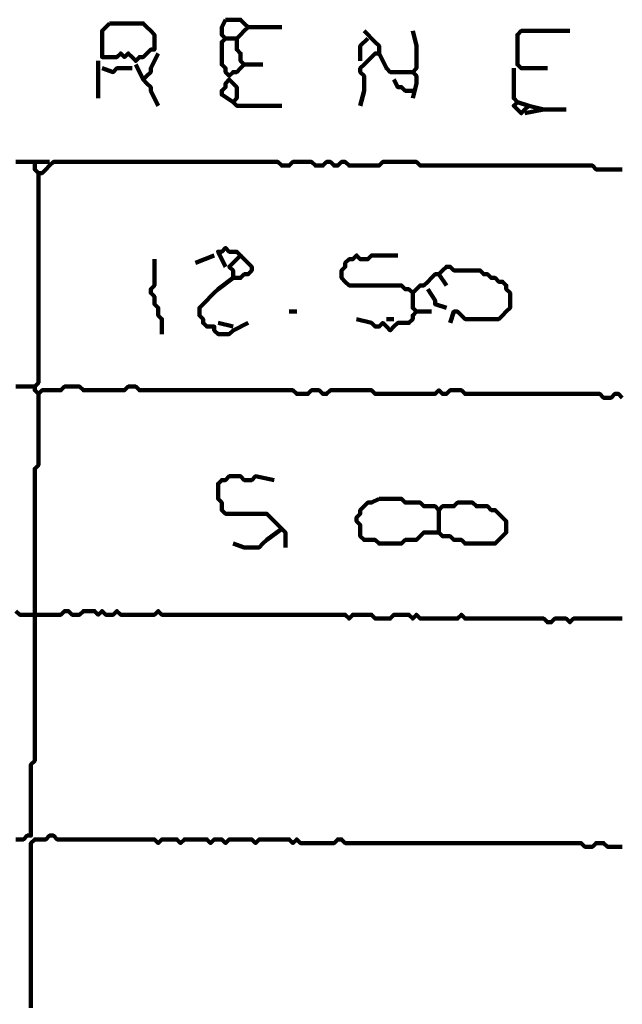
# Model space of a CAD drawing. Header units: metres. Extents: x 1959 to 4131, y 3282 to 4313.
# Tile 263 of 356: x 2426.96 to 2428.44, y 4296.89 to 4299.31. Entities that reach past the tile are written whole.
import ezdxf

# ---------------------------------------------------------------- set-up
doc = ezdxf.new("R2010")
doc.units = ezdxf.units.M
doc.layers.add('P', color=250, linetype='Continuous', lineweight=100)

msp = doc.modelspace()

# ---------------------------------------------------------------- linework, layer by layer
at = {"layer": 'P', "color": 0, "linetype": 'Continuous'}
for points in [[(2427.1802, 4299.3053), (2427.1894, 4299.3053), (2427.1986, 4299.3053), (2427.2079, 4299.3053), (2427.2171, 4299.3053), (2427.2263, 4299.3053), (2427.2356, 4299.3053), (2427.2448, 4299.3053), (2427.254, 4299.3053), (2427.2632, 4299.3053), (2427.2725, 4299.2961), (2427.2817, 4299.2869), (2427.2909, 4299.2776), (2427.2909, 4299.2684), (2427.2909, 4299.2592), (2427.2909, 4299.2499), (2427.2909, 4299.2407), (2427.2817, 4299.2407), (2427.2725, 4299.2315), (2427.2632, 4299.2223), (2427.254, 4299.2223), (2427.2448, 4299.213), (2427.2356, 4299.2223), (2427.2263, 4299.2315), (2427.2171, 4299.2223), (2427.2079, 4299.2315), (2427.1986, 4299.2223), (2427.1894, 4299.2223), (2427.1802, 4299.2223), (2427.1709, 4299.2223), (2427.1617, 4299.2223), (2427.1617, 4299.2315), (2427.1617, 4299.2407), (2427.1617, 4299.2499), (2427.1617, 4299.2592), (2427.1617, 4299.2684), (2427.1617, 4299.2776), (2427.1617, 4299.2869), (2427.1802, 4299.3053)], [(2427.4663, 4299.3146), (2427.4756, 4299.3146), (2427.4848, 4299.3146), (2427.494, 4299.3146), (2427.5032, 4299.3146), (2427.5125, 4299.3053), (2427.5217, 4299.2961), (2427.5125, 4299.2869), (2427.5032, 4299.2776), (2427.494, 4299.2684), (2427.494, 4299.2592), (2427.494, 4299.2499), (2427.494, 4299.2407), (2427.5032, 4299.2315), (2427.5032, 4299.2223), (2427.5032, 4299.213), (2427.5125, 4299.2038), (2427.5032, 4299.1946), (2427.494, 4299.1853), (2427.4848, 4299.1853), (2427.4756, 4299.1761), (2427.4663, 4299.1853), (2427.4663, 4299.1946), (2427.4571, 4299.2038), (2427.4571, 4299.213), (2427.4571, 4299.2223), (2427.4571, 4299.2315), (2427.4571, 4299.2407), (2427.4571, 4299.2499), (2427.4571, 4299.2592), (2427.4663, 4299.2684), (2427.4571, 4299.2776), (2427.4571, 4299.2869), (2427.4571, 4299.2961), (2427.4663, 4299.3146)], [(2427.5217, 4299.2961), (2427.5494, 4299.2961), (2427.5586, 4299.2961), (2427.5679, 4299.2961), (2427.5771, 4299.2961), (2427.5863, 4299.2961), (2427.6048, 4299.2961)], [(2427.8079, 4299.2869), (2427.8356, 4299.2592), (2427.8448, 4299.2499), (2427.8448, 4299.2407), (2427.8448, 4299.2315), (2427.8356, 4299.2315), (2427.8263, 4299.2223), (2427.8171, 4299.213), (2427.8079, 4299.2038), (2427.7986, 4299.1946), (2427.7986, 4299.1853), (2427.8079, 4299.1761), (2427.8079, 4299.1669), (2427.8079, 4299.1576), (2427.8079, 4299.1484), (2427.8079, 4299.1392), (2427.7986, 4299.1023)], [(2427.9279, 4299.2869), (2427.9371, 4299.2499), (2427.9371, 4299.2407), (2427.9371, 4299.2315), (2427.9371, 4299.2223), (2427.9371, 4299.213), (2427.9371, 4299.2038), (2427.9371, 4299.1946), (2427.9279, 4299.1853), (2427.9371, 4299.1761), (2427.9371, 4299.1669), (2427.9371, 4299.1576), (2427.9279, 4299.1207)], [(2428.2602, 4299.1946), (2428.2232, 4299.1946), (2428.214, 4299.1946), (2428.2048, 4299.1946), (2428.1956, 4299.1946), (2428.1863, 4299.2038), (2428.1863, 4299.213), (2428.1863, 4299.2223), (2428.1863, 4299.2315), (2428.1863, 4299.2407), (2428.1863, 4299.2499), (2428.1863, 4299.2592), (2428.1863, 4299.2684), (2428.1863, 4299.2776), (2428.1956, 4299.2869), (2428.2048, 4299.2869), (2428.214, 4299.2869), (2428.2232, 4299.2869), (2428.2325, 4299.2869), (2428.2417, 4299.2869), (2428.2509, 4299.2869), (2428.2602, 4299.2869), (2428.2694, 4299.2869), (2428.2786, 4299.2869), (2428.3156, 4299.2869)], [(2427.4663, 4299.2684), (2427.494, 4299.2684)], [(2427.8171, 4299.2684), (2427.7986, 4299.2499), (2427.7986, 4299.2407), (2427.7986, 4299.2315), (2427.7986, 4299.213)], [(2427.3002, 4299.2315), (2427.2817, 4299.1946), (2427.2817, 4299.1853), (2427.2725, 4299.1761), (2427.2632, 4299.1669), (2427.2725, 4299.1576), (2427.2817, 4299.1484), (2427.2817, 4299.1392), (2427.3002, 4299.1023)], [(2427.8448, 4299.2315), (2427.8632, 4299.1946), (2427.8725, 4299.1853), (2427.8817, 4299.1853), (2427.9279, 4299.1853)], [(2427.1525, 4299.213), (2427.1525, 4299.1761), (2427.1525, 4299.1669), (2427.1525, 4299.1576), (2427.1525, 4299.1207)], [(2427.2448, 4299.2038), (2427.2632, 4299.1669)], [(2427.5125, 4299.2038), (2427.5586, 4299.2038)], [(2427.1617, 4299.1946), (2427.1894, 4299.1853), (2427.1986, 4299.1946), (2427.2356, 4299.1946)], [(2428.1771, 4299.1946), (2428.1771, 4299.1576), (2428.1771, 4299.1484), (2428.1771, 4299.1392), (2428.1771, 4299.1299), (2428.1771, 4299.1207), (2428.1863, 4299.1115), (2428.1771, 4299.1023), (2428.1863, 4299.093), (2428.1956, 4299.0838), (2428.2048, 4299.093), (2428.214, 4299.1023), (2428.1863, 4299.1115)], [(2427.4848, 4299.1115), (2427.4571, 4299.1299), (2427.4571, 4299.1392), (2427.4663, 4299.1484), (2427.4663, 4299.1576), (2427.4756, 4299.1669), (2427.4848, 4299.1576), (2427.494, 4299.1484), (2427.494, 4299.1392), (2427.494, 4299.1299), (2427.494, 4299.1207), (2427.4848, 4299.1115), (2427.494, 4299.1023), (2427.5032, 4299.1023), (2427.5125, 4299.1023), (2427.5217, 4299.1023), (2427.5309, 4299.1023), (2427.5402, 4299.1023), (2427.5494, 4299.1023), (2427.5586, 4299.1023), (2427.6048, 4299.1023)], [(2427.8817, 4299.1669), (2427.8909, 4299.1484), (2427.9002, 4299.1484), (2427.9094, 4299.1392), (2427.9279, 4299.1392)], [(2428.2509, 4299.093), (2428.2048, 4299.0838)], [(2428.214, 4299.1023), (2428.2509, 4299.093), (2428.2602, 4299.093), (2428.2694, 4299.093), (2428.3063, 4299.093)], [(2426.9494, 4298.9638), (2426.9586, 4298.9638), (2426.9679, 4298.9638), (2426.9771, 4298.9638), (2426.9863, 4298.9638), (2426.9956, 4298.9638), (2426.9956, 4298.9546), (2426.9956, 4298.9453), (2427.0048, 4298.9361), (2427.014, 4298.9361), (2427.0232, 4298.9453), (2427.0325, 4298.9546), (2427.0417, 4298.9638), (2427.0509, 4298.9638), (2427.0602, 4298.9638), (2427.0694, 4298.9638), (2427.0786, 4298.9638), (2427.0879, 4298.9638), (2427.0971, 4298.9638), (2427.1063, 4298.9638), (2427.1156, 4298.9638), (2427.1248, 4298.9638), (2427.134, 4298.9638), (2427.1432, 4298.9638), (2427.1525, 4298.9638), (2427.1617, 4298.9638), (2427.1709, 4298.9638), (2427.1802, 4298.9638), (2427.1894, 4298.9638), (2427.1986, 4298.9638), (2427.2079, 4298.9638), (2427.2171, 4298.9638), (2427.2263, 4298.9638), (2427.2356, 4298.9638), (2427.2448, 4298.9638), (2427.254, 4298.9638), (2427.2632, 4298.9638), (2427.2725, 4298.9638), (2427.2817, 4298.9638), (2427.2909, 4298.9638), (2427.3002, 4298.9638), (2427.3094, 4298.9638), (2427.3186, 4298.9638), (2427.3279, 4298.9638), (2427.3371, 4298.9638), (2427.3463, 4298.9638), (2427.3556, 4298.9638), (2427.3648, 4298.9638), (2427.374, 4298.9638), (2427.3832, 4298.9638), (2427.3925, 4298.9638), (2427.4017, 4298.9638), (2427.4109, 4298.9638), (2427.4202, 4298.9638), (2427.4294, 4298.9638), (2427.4386, 4298.9638), (2427.4479, 4298.9638), (2427.4571, 4298.9638), (2427.4663, 4298.9638), (2427.4756, 4298.9638), (2427.4848, 4298.9638), (2427.494, 4298.9638), (2427.5032, 4298.9638), (2427.5125, 4298.9638), (2427.5217, 4298.9638), (2427.5309, 4298.9638), (2427.5402, 4298.9638), (2427.5494, 4298.9638), (2427.5586, 4298.9638), (2427.5679, 4298.9638), (2427.5771, 4298.9638), (2427.5863, 4298.9638), (2427.5956, 4298.9638), (2427.6048, 4298.9546), (2427.614, 4298.9546), (2427.6232, 4298.9546), (2427.6325, 4298.9638), (2427.6417, 4298.9638), (2427.6509, 4298.9638), (2427.6602, 4298.9638), (2427.6694, 4298.9638), (2427.6786, 4298.9638), (2427.6879, 4298.9546), (2427.6971, 4298.9546), (2427.7063, 4298.9546), (2427.7156, 4298.9638), (2427.7248, 4298.9638), (2427.734, 4298.9546), (2427.7432, 4298.9546), (2427.7525, 4298.9638), (2427.7617, 4298.9638), (2427.7709, 4298.9546), (2427.7802, 4298.9546), (2427.7894, 4298.9546), (2427.7986, 4298.9546), (2427.8079, 4298.9546), (2427.8171, 4298.9546), (2427.8263, 4298.9546), (2427.8356, 4298.9546), (2427.8448, 4298.9546), (2427.854, 4298.9638), (2427.8632, 4298.9638), (2427.8725, 4298.9638), (2427.8817, 4298.9638), (2427.8909, 4298.9638), (2427.9002, 4298.9638), (2427.9094, 4298.9638), (2427.9186, 4298.9638), (2427.9279, 4298.9638), (2427.9371, 4298.9638), (2427.9463, 4298.9546), (2427.9556, 4298.9546), (2427.9648, 4298.9546), (2427.974, 4298.9546), (2427.9832, 4298.9546), (2427.9925, 4298.9546), (2428.0017, 4298.9546), (2428.0109, 4298.9546), (2428.0202, 4298.9546), (2428.0294, 4298.9546), (2428.0386, 4298.9546), (2428.0479, 4298.9546), (2428.0571, 4298.9546), (2428.0663, 4298.9546), (2428.0756, 4298.9546), (2428.0848, 4298.9546), (2428.094, 4298.9546), (2428.1032, 4298.9546), (2428.1125, 4298.9546), (2428.1217, 4298.9546), (2428.1309, 4298.9546), (2428.1402, 4298.9546), (2428.1494, 4298.9546), (2428.1586, 4298.9546), (2428.1679, 4298.9546), (2428.1771, 4298.9546), (2428.1863, 4298.9546), (2428.1956, 4298.9546), (2428.2048, 4298.9546), (2428.214, 4298.9546), (2428.2232, 4298.9546), (2428.2325, 4298.9546), (2428.2417, 4298.9546), (2428.2509, 4298.9546), (2428.2602, 4298.9546), (2428.2694, 4298.9546), (2428.2786, 4298.9546), (2428.2879, 4298.9546), (2428.2971, 4298.9546), (2428.3063, 4298.9546), (2428.3156, 4298.9546), (2428.3248, 4298.9546), (2428.334, 4298.9546), (2428.3432, 4298.9546), (2428.3525, 4298.9546), (2428.3617, 4298.9546), (2428.3709, 4298.9546), (2428.3802, 4298.9453), (2428.3894, 4298.9453), (2428.3986, 4298.9453), (2428.4079, 4298.9453), (2428.4171, 4298.9453), (2428.4263, 4298.9453), (2428.4356, 4298.9453), (2428.4448, 4298.9453)], [(2426.9956, 4298.9638), (2427.0325, 4298.9638)], [(2427.0048, 4298.9361), (2427.0048, 4298.8992), (2427.0048, 4298.8899), (2427.0048, 4298.8807), (2427.0048, 4298.8715), (2427.0048, 4298.8623), (2427.0048, 4298.853), (2427.0048, 4298.8438), (2427.0048, 4298.8346), (2427.0048, 4298.8253), (2427.0048, 4298.8161), (2427.0048, 4298.8069), (2427.0048, 4298.7976), (2427.0048, 4298.7884), (2427.0048, 4298.7792), (2427.0048, 4298.7699), (2427.0048, 4298.7607), (2427.0048, 4298.7515), (2427.0048, 4298.7423), (2427.0048, 4298.733), (2427.0048, 4298.7238), (2427.0048, 4298.7146), (2427.0048, 4298.7053), (2427.0048, 4298.6961), (2427.0048, 4298.6869), (2427.0048, 4298.6776), (2427.0048, 4298.6684), (2427.0048, 4298.6592), (2427.0048, 4298.6499), (2427.0048, 4298.6407), (2427.0048, 4298.6315), (2427.0048, 4298.6223), (2427.0048, 4298.613), (2427.0048, 4298.6038), (2427.0048, 4298.5946), (2427.0048, 4298.5853), (2427.0048, 4298.5761), (2427.0048, 4298.5669), (2427.0048, 4298.5576), (2427.0048, 4298.5484), (2427.0048, 4298.5392), (2427.0048, 4298.5299), (2427.0048, 4298.5207), (2427.0048, 4298.5115), (2427.0048, 4298.5023), (2427.0048, 4298.493), (2427.0048, 4298.4838), (2427.0048, 4298.4746), (2427.0048, 4298.4653), (2427.0048, 4298.4561), (2427.0048, 4298.4469), (2427.0048, 4298.4376), (2427.0048, 4298.4284), (2427.0048, 4298.4192), (2426.9956, 4298.4099), (2426.9956, 4298.4007), (2427.0048, 4298.3915), (2427.014, 4298.4007), (2427.0232, 4298.4007), (2427.0325, 4298.4007), (2427.0417, 4298.4007), (2427.0509, 4298.4007), (2427.0602, 4298.4007), (2427.0694, 4298.4099), (2427.0786, 4298.4099), (2427.0879, 4298.4099), (2427.0971, 4298.4099), (2427.1063, 4298.4099), (2427.1156, 4298.4007), (2427.1248, 4298.4007), (2427.134, 4298.4007), (2427.1432, 4298.4007), (2427.1525, 4298.4007), (2427.1617, 4298.4007), (2427.1709, 4298.4007), (2427.1802, 4298.4007), (2427.1894, 4298.4007), (2427.1986, 4298.4007), (2427.2079, 4298.4007), (2427.2171, 4298.4007), (2427.2263, 4298.4099), (2427.2356, 4298.4099), (2427.2448, 4298.4099), (2427.254, 4298.4007), (2427.2632, 4298.4007), (2427.2725, 4298.4007), (2427.2817, 4298.4007), (2427.2909, 4298.4007), (2427.3002, 4298.4007), (2427.3094, 4298.4007), (2427.3186, 4298.4007), (2427.3279, 4298.4007), (2427.3371, 4298.4007), (2427.3463, 4298.4007), (2427.3556, 4298.4007), (2427.3648, 4298.4007), (2427.374, 4298.4007), (2427.3832, 4298.4007), (2427.3925, 4298.4007), (2427.4017, 4298.4007), (2427.4109, 4298.4007), (2427.4202, 4298.4007), (2427.4294, 4298.4007), (2427.4386, 4298.4007), (2427.4479, 4298.4007), (2427.4571, 4298.4007), (2427.4663, 4298.4007), (2427.4756, 4298.4007), (2427.4848, 4298.4007), (2427.494, 4298.4007), (2427.5032, 4298.4007), (2427.5125, 4298.4007), (2427.5217, 4298.4007), (2427.5309, 4298.4007), (2427.5402, 4298.4007), (2427.5494, 4298.4007), (2427.5586, 4298.4007), (2427.5679, 4298.4007), (2427.5771, 4298.4007), (2427.5863, 4298.4007), (2427.5956, 4298.4007), (2427.6048, 4298.4007), (2427.614, 4298.4007), (2427.6232, 4298.4007), (2427.6325, 4298.4007), (2427.6417, 4298.3915), (2427.6509, 4298.3915), (2427.6602, 4298.3915), (2427.6694, 4298.3915), (2427.6786, 4298.4007), (2427.6879, 4298.4007), (2427.6971, 4298.4007), (2427.7063, 4298.3915), (2427.7156, 4298.3915), (2427.7248, 4298.4007), (2427.734, 4298.4007), (2427.7432, 4298.4007), (2427.7525, 4298.4007), (2427.7617, 4298.4007), (2427.7709, 4298.4007), (2427.7802, 4298.4007), (2427.7894, 4298.4007), (2427.7986, 4298.4007), (2427.8079, 4298.4007), (2427.8171, 4298.4007), (2427.8263, 4298.4007), (2427.8356, 4298.3915), (2427.8448, 4298.3915), (2427.854, 4298.3915), (2427.8632, 4298.3915), (2427.8725, 4298.3915), (2427.8817, 4298.3915), (2427.8909, 4298.3915), (2427.9002, 4298.3915), (2427.9094, 4298.3915), (2427.9186, 4298.3915), (2427.9279, 4298.3915), (2427.9371, 4298.3915), (2427.9463, 4298.3915), (2427.9556, 4298.3915), (2427.9648, 4298.3915), (2427.974, 4298.3915), (2427.9832, 4298.3915), (2427.9925, 4298.4007), (2428.0017, 4298.3915), (2428.0109, 4298.3915), (2428.0202, 4298.4007), (2428.0294, 4298.4007), (2428.0386, 4298.4007), (2428.0479, 4298.4007), (2428.0571, 4298.3915), (2428.0663, 4298.3915), (2428.0756, 4298.3915), (2428.0848, 4298.3915), (2428.094, 4298.3915), (2428.1032, 4298.3915), (2428.1125, 4298.3915), (2428.1217, 4298.3915), (2428.1309, 4298.3915), (2428.1402, 4298.3915), (2428.1494, 4298.3915), (2428.1586, 4298.3915), (2428.1679, 4298.3915), (2428.1771, 4298.3915), (2428.1863, 4298.3915), (2428.1956, 4298.3915), (2428.2048, 4298.3915), (2428.214, 4298.3915), (2428.2232, 4298.3915), (2428.2325, 4298.3915), (2428.2417, 4298.3915), (2428.2509, 4298.3915), (2428.2602, 4298.3915), (2428.2694, 4298.3915), (2428.2786, 4298.3915), (2428.2879, 4298.3915), (2428.2971, 4298.3915), (2428.3063, 4298.3915), (2428.3156, 4298.3915), (2428.3248, 4298.3915), (2428.334, 4298.3915), (2428.3432, 4298.3915), (2428.3525, 4298.3915), (2428.3617, 4298.3915), (2428.3709, 4298.3915), (2428.3802, 4298.3915), (2428.3894, 4298.3915), (2428.3986, 4298.3823), (2428.4079, 4298.3823), (2428.4171, 4298.3823), (2428.4263, 4298.3915), (2428.4356, 4298.3915), (2428.4448, 4298.3823)], [(2427.4663, 4298.7053), (2427.4479, 4298.7423), (2427.4571, 4298.7423), (2427.4663, 4298.7515), (2427.4756, 4298.7423), (2427.4848, 4298.7423), (2427.494, 4298.7423), (2427.5032, 4298.733), (2427.494, 4298.7238), (2427.4848, 4298.7146), (2427.4756, 4298.7053), (2427.4848, 4298.6961), (2427.4848, 4298.6869), (2427.4848, 4298.6776), (2427.494, 4298.6776), (2427.5032, 4298.6776), (2427.5125, 4298.6869), (2427.5217, 4298.6869), (2427.5309, 4298.6961), (2427.5309, 4298.7053), (2427.5032, 4298.733)], [(2427.2909, 4298.7238), (2427.2909, 4298.6869), (2427.2909, 4298.6776), (2427.2909, 4298.6684), (2427.2909, 4298.6592), (2427.2817, 4298.6499), (2427.2817, 4298.6407), (2427.2909, 4298.6315), (2427.2909, 4298.6223), (2427.2909, 4298.613), (2427.3002, 4298.6038), (2427.3002, 4298.5946), (2427.3002, 4298.5853), (2427.3094, 4298.5761), (2427.3094, 4298.5669), (2427.3094, 4298.5576), (2427.3094, 4298.5392)], [(2427.3925, 4298.7146), (2427.4386, 4298.733)], [(2428.0202, 4298.5669), (2428.0294, 4298.5946), (2428.0386, 4298.5946), (2428.0479, 4298.5853), (2428.0571, 4298.5761), (2428.0663, 4298.5761), (2428.0756, 4298.5761), (2428.0848, 4298.5761), (2428.094, 4298.5761), (2428.1032, 4298.5761), (2428.1125, 4298.5761), (2428.1217, 4298.5761), (2428.1309, 4298.5761), (2428.1402, 4298.5761), (2428.1494, 4298.5853), (2428.1586, 4298.5946), (2428.1679, 4298.6038), (2428.1679, 4298.613), (2428.1679, 4298.6223), (2428.1679, 4298.6315), (2428.1679, 4298.6407), (2428.1586, 4298.6499), (2428.1586, 4298.6592), (2428.1494, 4298.6684), (2428.1402, 4298.6684), (2428.1309, 4298.6776), (2428.1217, 4298.6776), (2428.1125, 4298.6869), (2428.1032, 4298.6869), (2428.094, 4298.6961), (2428.0848, 4298.6961), (2428.0756, 4298.6961), (2428.0663, 4298.6961), (2428.0571, 4298.6961), (2428.0479, 4298.6961), (2428.0386, 4298.6961), (2428.0294, 4298.6961), (2428.0202, 4298.7053), (2428.0109, 4298.7053), (2428.0017, 4298.6961), (2427.9925, 4298.6869), (2427.9832, 4298.6869), (2427.974, 4298.6776), (2427.9648, 4298.6684), (2427.9556, 4298.6592), (2427.9463, 4298.6592), (2427.9371, 4298.6499), (2427.9279, 4298.6407), (2427.9186, 4298.6499), (2427.9094, 4298.6499), (2427.9002, 4298.6592), (2427.8909, 4298.6592), (2427.8817, 4298.6592), (2427.8725, 4298.6592), (2427.8632, 4298.6592), (2427.854, 4298.6592), (2427.8448, 4298.6592), (2427.8356, 4298.6592), (2427.8263, 4298.6592), (2427.8171, 4298.6592), (2427.8079, 4298.6592), (2427.7986, 4298.6592), (2427.7894, 4298.6592), (2427.7802, 4298.6592), (2427.7709, 4298.6592), (2427.7617, 4298.6684), (2427.7525, 4298.6776), (2427.7525, 4298.6869), (2427.7525, 4298.6961), (2427.7617, 4298.7053), (2427.7617, 4298.7146), (2427.7709, 4298.7238), (2427.7802, 4298.7238), (2427.7894, 4298.733), (2427.7986, 4298.7238), (2427.8079, 4298.7238), (2427.8171, 4298.7238), (2427.8263, 4298.733), (2427.8356, 4298.733), (2427.8448, 4298.733), (2427.8909, 4298.733)], [(2427.4848, 4298.6776), (2427.4479, 4298.6499), (2427.4386, 4298.6407), (2427.4294, 4298.6315), (2427.4202, 4298.6223), (2427.4109, 4298.613), (2427.4017, 4298.6038), (2427.4017, 4298.5946), (2427.4017, 4298.5853), (2427.4109, 4298.5761), (2427.4109, 4298.5669), (2427.4202, 4298.5576), (2427.4294, 4298.5576), (2427.4386, 4298.5576), (2427.4386, 4298.5484), (2427.4479, 4298.5392), (2427.4571, 4298.5392), (2427.4663, 4298.5392), (2427.4756, 4298.5392), (2427.4848, 4298.5484), (2427.5217, 4298.5669)], [(2427.9925, 4298.6869), (2428.0109, 4298.6592)], [(2427.9648, 4298.6499), (2427.9832, 4298.6223), (2427.9832, 4298.613), (2428.0109, 4298.6038)], [(2427.9279, 4298.6407), (2427.9279, 4298.6038), (2427.9371, 4298.5946), (2427.9279, 4298.5853), (2427.9279, 4298.5761), (2427.9186, 4298.5669), (2427.9094, 4298.5669), (2427.9002, 4298.5669), (2427.8909, 4298.5669), (2427.8817, 4298.5576), (2427.8725, 4298.5484), (2427.8632, 4298.5576), (2427.854, 4298.5669), (2427.8448, 4298.5576), (2427.8356, 4298.5576), (2427.8263, 4298.5669), (2427.7894, 4298.5761)], [(2427.6232, 4298.5946), (2427.6417, 4298.5946)], [(2427.8632, 4298.5761), (2427.8817, 4298.5761)], [(2427.9371, 4298.5946), (2427.974, 4298.5946)], [(2427.4479, 4298.5669), (2427.4848, 4298.5576)], [(2426.9494, 4298.4099), (2426.9586, 4298.4099), (2426.9679, 4298.4099), (2426.9771, 4298.4099), (2426.9956, 4298.4099)], [(2427.0048, 4298.3915), (2427.0048, 4298.3546), (2427.0048, 4298.3453), (2427.0048, 4298.3361), (2427.0048, 4298.3269), (2427.0048, 4298.3176), (2427.0048, 4298.3084), (2427.0048, 4298.2992), (2427.0048, 4298.2899), (2427.0048, 4298.2807), (2427.0048, 4298.2715), (2427.0048, 4298.2623), (2427.0048, 4298.253), (2427.0048, 4298.2438), (2427.0048, 4298.2346), (2427.0048, 4298.2253), (2427.0048, 4298.2161), (2426.9956, 4298.2069), (2426.9956, 4298.1976), (2426.9956, 4298.1884), (2426.9956, 4298.1792), (2426.9956, 4298.1699), (2426.9956, 4298.1607), (2426.9956, 4298.1515), (2426.9956, 4298.1423), (2426.9956, 4298.133), (2426.9956, 4298.1238), (2426.9956, 4298.1146), (2426.9956, 4298.1053), (2426.9956, 4298.0961), (2426.9956, 4298.0869), (2426.9956, 4298.0776), (2426.9956, 4298.0684), (2426.9956, 4298.0592), (2426.9956, 4298.0499), (2426.9956, 4298.0407), (2426.9956, 4298.0315), (2426.9956, 4298.0223), (2426.9956, 4298.013), (2426.9956, 4298.0038), (2426.9956, 4297.9946), (2426.9956, 4297.9853), (2426.9956, 4297.9761), (2426.9956, 4297.9669), (2426.9956, 4297.9576), (2426.9956, 4297.9484), (2426.9956, 4297.9392), (2426.9956, 4297.9299), (2426.9956, 4297.9207), (2426.9956, 4297.9115), (2426.9956, 4297.9023), (2426.9956, 4297.893), (2426.9956, 4297.8838), (2426.9956, 4297.8746), (2426.9956, 4297.8653), (2426.9956, 4297.8561), (2426.9956, 4297.8469), (2426.9956, 4297.8376), (2426.9956, 4297.8284), (2426.9956, 4297.8192), (2426.9956, 4297.8099), (2426.9956, 4297.8007), (2426.9956, 4297.7915), (2426.9956, 4297.7823), (2426.9956, 4297.773), (2426.9956, 4297.7638), (2426.9956, 4297.7546), (2426.9956, 4297.7453), (2426.9956, 4297.7361), (2426.9956, 4297.7269), (2426.9956, 4297.7176), (2426.9956, 4297.7084), (2426.9956, 4297.6992), (2426.9956, 4297.6899), (2426.9956, 4297.6807), (2426.9956, 4297.6715), (2426.9956, 4297.6623), (2426.9956, 4297.653), (2426.9956, 4297.6438), (2426.9956, 4297.6346), (2426.9956, 4297.6253), (2426.9956, 4297.6161), (2426.9956, 4297.6069), (2426.9956, 4297.5976), (2426.9956, 4297.5884), (2426.9956, 4297.5792), (2426.9956, 4297.5699), (2426.9956, 4297.5607), (2426.9956, 4297.5515), (2426.9956, 4297.5423), (2426.9956, 4297.533), (2426.9956, 4297.5238), (2426.9956, 4297.5146), (2426.9956, 4297.5053), (2426.9956, 4297.4961), (2426.9956, 4297.4869), (2426.9863, 4297.4776), (2426.9863, 4297.4684), (2426.9863, 4297.4592), (2426.9863, 4297.4499), (2426.9863, 4297.4407), (2426.9863, 4297.4315), (2426.9863, 4297.4223), (2426.9863, 4297.413), (2426.9863, 4297.4038), (2426.9863, 4297.3946), (2426.9863, 4297.3853), (2426.9863, 4297.3761), (2426.9863, 4297.3669), (2426.9863, 4297.3576), (2426.9863, 4297.3484), (2426.9863, 4297.3392), (2426.9863, 4297.3299), (2426.9863, 4297.3207), (2426.9863, 4297.3115), (2426.9863, 4297.3023), (2426.9771, 4297.3023), (2426.9679, 4297.293), (2426.9586, 4297.293), (2426.9494, 4297.293)], [(2427.614, 4298.013), (2427.614, 4298.0499), (2427.6048, 4298.0592), (2427.5956, 4298.0684), (2427.5863, 4298.0776), (2427.5771, 4298.0869), (2427.5679, 4298.0961), (2427.5586, 4298.0961), (2427.5494, 4298.0961), (2427.5402, 4298.0961), (2427.5309, 4298.0961), (2427.5217, 4298.0961), (2427.5125, 4298.0961), (2427.5032, 4298.0961), (2427.494, 4298.0961), (2427.4848, 4298.0961), (2427.4756, 4298.0961), (2427.4663, 4298.0961), (2427.4571, 4298.1053), (2427.4571, 4298.1146), (2427.4571, 4298.1238), (2427.4479, 4298.133), (2427.4479, 4298.1423), (2427.4479, 4298.1515), (2427.4479, 4298.1607), (2427.4479, 4298.1699), (2427.4571, 4298.1792), (2427.4663, 4298.1792), (2427.4756, 4298.1884), (2427.4848, 4298.1884), (2427.494, 4298.1884), (2427.5032, 4298.1884), (2427.5125, 4298.1792), (2427.5217, 4298.1792), (2427.5309, 4298.1792), (2427.5402, 4298.1884), (2427.5863, 4298.1792)], [(2427.8448, 4298.133), (2427.854, 4298.133), (2427.8632, 4298.133), (2427.8725, 4298.133), (2427.8817, 4298.133), (2427.8909, 4298.133), (2427.9002, 4298.133), (2427.9094, 4298.1238), (2427.9186, 4298.1238), (2427.9279, 4298.1238), (2427.9371, 4298.1238), (2427.9463, 4298.1238), (2427.9556, 4298.1146), (2427.9648, 4298.1146), (2427.974, 4298.1146), (2427.9832, 4298.1146), (2427.9925, 4298.1053), (2428.0017, 4298.1146), (2428.0109, 4298.1146), (2428.0202, 4298.1146), (2428.0294, 4298.1146), (2428.0386, 4298.1238), (2428.0479, 4298.1238), (2428.0571, 4298.1238), (2428.0663, 4298.1238), (2428.0756, 4298.1238), (2428.0848, 4298.1146), (2428.094, 4298.1146), (2428.1032, 4298.1146), (2428.1125, 4298.1146), (2428.1217, 4298.1053), (2428.1309, 4298.1053), (2428.1402, 4298.0961), (2428.1494, 4298.0869), (2428.1586, 4298.0776), (2428.1586, 4298.0684), (2428.1586, 4298.0592), (2428.1586, 4298.0499), (2428.1494, 4298.0407), (2428.1402, 4298.0315), (2428.1309, 4298.0223), (2428.1217, 4298.0223), (2428.1125, 4298.0223), (2428.1032, 4298.0223), (2428.094, 4298.0223), (2428.0848, 4298.0223), (2428.0756, 4298.0223), (2428.0663, 4298.0223), (2428.0571, 4298.0223), (2428.0479, 4298.0315), (2428.0386, 4298.0315), (2428.0294, 4298.0315), (2428.0202, 4298.0407), (2428.0109, 4298.0407), (2428.0017, 4298.0407), (2427.9925, 4298.0499), (2427.9832, 4298.0499), (2427.974, 4298.0499), (2427.9648, 4298.0499), (2427.9556, 4298.0499), (2427.9463, 4298.0407), (2427.9371, 4298.0315), (2427.9279, 4298.0315), (2427.9186, 4298.0315), (2427.9094, 4298.0315), (2427.9002, 4298.0223), (2427.8909, 4298.0223), (2427.8817, 4298.0223), (2427.8725, 4298.0223), (2427.8632, 4298.0223), (2427.854, 4298.0223), (2427.8448, 4298.0223), (2427.8356, 4298.0315), (2427.8263, 4298.0315), (2427.8171, 4298.0315), (2427.8079, 4298.0315), (2427.7986, 4298.0407), (2427.7986, 4298.0499), (2427.7986, 4298.0592), (2427.7986, 4298.0684), (2427.7894, 4298.0776), (2427.7894, 4298.0869), (2427.7986, 4298.0961), (2427.7986, 4298.1053), (2427.8079, 4298.1146), (2427.8171, 4298.1238), (2427.8263, 4298.1238), (2427.8448, 4298.133)], [(2427.9925, 4298.1053), (2427.9925, 4298.0869), (2427.9925, 4298.0776), (2427.9925, 4298.0684), (2427.9925, 4298.0499)], [(2427.6048, 4298.0592), (2427.5679, 4298.0315), (2427.5586, 4298.0223), (2427.5494, 4298.013), (2427.5402, 4298.013), (2427.5309, 4298.013), (2427.5217, 4298.013), (2427.5125, 4298.013), (2427.4848, 4298.0223)], [(2428.4448, 4297.8376), (2428.4356, 4297.8376), (2428.4263, 4297.8376), (2428.4171, 4297.8376), (2428.4079, 4297.8376), (2428.3986, 4297.8376), (2428.3894, 4297.8376), (2428.3802, 4297.8376), (2428.3709, 4297.8376), (2428.3617, 4297.8376), (2428.3525, 4297.8376), (2428.3432, 4297.8376), (2428.334, 4297.8376), (2428.3248, 4297.8376), (2428.3156, 4297.8284), (2428.3063, 4297.8376), (2428.2971, 4297.8376), (2428.2879, 4297.8376), (2428.2786, 4297.8376), (2428.2694, 4297.8284), (2428.2602, 4297.8284), (2428.2509, 4297.8376), (2428.2417, 4297.8376), (2428.2325, 4297.8376), (2428.2232, 4297.8376), (2428.214, 4297.8376), (2428.2048, 4297.8376), (2428.1956, 4297.8376), (2428.1863, 4297.8376), (2428.1771, 4297.8376), (2428.1679, 4297.8376), (2428.1586, 4297.8376), (2428.1494, 4297.8376), (2428.1402, 4297.8376), (2428.1309, 4297.8376), (2428.1217, 4297.8376), (2428.1125, 4297.8376), (2428.1032, 4297.8376), (2428.094, 4297.8376), (2428.0848, 4297.8376), (2428.0756, 4297.8376), (2428.0663, 4297.8376), (2428.0571, 4297.8376), (2428.0479, 4297.8469), (2428.0386, 4297.8376), (2428.0294, 4297.8376), (2428.0202, 4297.8376), (2428.0109, 4297.8376), (2428.0017, 4297.8376), (2427.9925, 4297.8376), (2427.9832, 4297.8376), (2427.974, 4297.8376), (2427.9648, 4297.8376), (2427.9556, 4297.8376), (2427.9463, 4297.8376), (2427.9371, 4297.8469), (2427.9279, 4297.8376), (2427.9186, 4297.8469), (2427.9094, 4297.8469), (2427.9002, 4297.8469), (2427.8909, 4297.8469), (2427.8817, 4297.8469), (2427.8725, 4297.8376), (2427.8632, 4297.8376), (2427.854, 4297.8376), (2427.8448, 4297.8376), (2427.8356, 4297.8376), (2427.8263, 4297.8469), (2427.8171, 4297.8469), (2427.8079, 4297.8469), (2427.7986, 4297.8469), (2427.7894, 4297.8469), (2427.7802, 4297.8469), (2427.7709, 4297.8376), (2427.7617, 4297.8469), (2427.7525, 4297.8469), (2427.7432, 4297.8469), (2427.734, 4297.8469), (2427.7248, 4297.8469), (2427.7156, 4297.8469), (2427.7063, 4297.8469), (2427.6971, 4297.8469), (2427.6879, 4297.8469), (2427.6786, 4297.8469), (2427.6694, 4297.8469), (2427.6602, 4297.8469), (2427.6509, 4297.8469), (2427.6417, 4297.8469), (2427.6325, 4297.8469), (2427.6232, 4297.8469), (2427.614, 4297.8469), (2427.6048, 4297.8469), (2427.5956, 4297.8469), (2427.5863, 4297.8469), (2427.5771, 4297.8469), (2427.5679, 4297.8469), (2427.5586, 4297.8469), (2427.5494, 4297.8469), (2427.5402, 4297.8469), (2427.5309, 4297.8469), (2427.5217, 4297.8469), (2427.5125, 4297.8469), (2427.5032, 4297.8469), (2427.494, 4297.8469), (2427.4848, 4297.8469), (2427.4756, 4297.8469), (2427.4663, 4297.8469), (2427.4571, 4297.8469), (2427.4479, 4297.8469), (2427.4386, 4297.8469), (2427.4294, 4297.8469), (2427.4202, 4297.8469), (2427.4109, 4297.8469), (2427.4017, 4297.8469), (2427.3925, 4297.8469), (2427.3832, 4297.8469), (2427.374, 4297.8469), (2427.3648, 4297.8469), (2427.3556, 4297.8469), (2427.3463, 4297.8469), (2427.3371, 4297.8469), (2427.3279, 4297.8469), (2427.3186, 4297.8469), (2427.3094, 4297.8469), (2427.3002, 4297.8561), (2427.2909, 4297.8469), (2427.2817, 4297.8469), (2427.2725, 4297.8469), (2427.2632, 4297.8469), (2427.254, 4297.8469), (2427.2448, 4297.8469), (2427.2356, 4297.8469), (2427.2263, 4297.8469), (2427.2171, 4297.8469), (2427.2079, 4297.8469), (2427.1986, 4297.8561), (2427.1894, 4297.8469), (2427.1802, 4297.8469), (2427.1709, 4297.8469), (2427.1617, 4297.8561), (2427.1525, 4297.8469), (2427.1432, 4297.8561), (2427.134, 4297.8561), (2427.1248, 4297.8561), (2427.1156, 4297.8561), (2427.1063, 4297.8469), (2427.0971, 4297.8469), (2427.0879, 4297.8469), (2427.0786, 4297.8561), (2427.0694, 4297.8561), (2427.0602, 4297.8469), (2427.0509, 4297.8469), (2427.0417, 4297.8469), (2427.0325, 4297.8469), (2427.0232, 4297.8469), (2427.014, 4297.8469), (2427.0048, 4297.8469), (2426.9956, 4297.8469), (2426.9863, 4297.8469), (2426.9771, 4297.8469), (2426.9679, 4297.8469), (2426.9586, 4297.8469), (2426.9494, 4297.8561)], [(2426.9863, 4296.8776), (2426.9863, 4296.8869), (2426.9863, 4296.8961), (2426.9863, 4296.9053), (2426.9863, 4296.9146), (2426.9863, 4296.9238), (2426.9863, 4296.933), (2426.9863, 4296.9423), (2426.9863, 4296.9515), (2426.9863, 4296.9607), (2426.9863, 4296.9699), (2426.9863, 4296.9792), (2426.9863, 4296.9884), (2426.9863, 4296.9976), (2426.9863, 4297.0069), (2426.9863, 4297.0161), (2426.9863, 4297.0253), (2426.9863, 4297.0346), (2426.9863, 4297.0438), (2426.9863, 4297.053), (2426.9863, 4297.0623), (2426.9863, 4297.0715), (2426.9863, 4297.0807), (2426.9863, 4297.0899), (2426.9863, 4297.0992), (2426.9863, 4297.1084), (2426.9863, 4297.1176), (2426.9863, 4297.1269), (2426.9863, 4297.1361), (2426.9863, 4297.1453), (2426.9863, 4297.1546), (2426.9863, 4297.1638), (2426.9863, 4297.173), (2426.9863, 4297.1823), (2426.9863, 4297.1915), (2426.9863, 4297.2007), (2426.9863, 4297.2099), (2426.9863, 4297.2192), (2426.9863, 4297.2284), (2426.9863, 4297.2376), (2426.9863, 4297.2469), (2426.9863, 4297.2561), (2426.9863, 4297.2653), (2426.9863, 4297.2746), (2426.9863, 4297.2838), (2426.9956, 4297.293), (2427.0048, 4297.293), (2427.014, 4297.293), (2427.0232, 4297.293), (2427.0325, 4297.3023), (2427.0417, 4297.3023), (2427.0509, 4297.293), (2427.0602, 4297.293), (2427.0694, 4297.293), (2427.0786, 4297.293), (2427.0879, 4297.293), (2427.0971, 4297.293), (2427.1063, 4297.293), (2427.1156, 4297.293), (2427.1248, 4297.293), (2427.134, 4297.293), (2427.1432, 4297.293), (2427.1525, 4297.293), (2427.1617, 4297.293), (2427.1709, 4297.293), (2427.1802, 4297.293), (2427.1894, 4297.293), (2427.1986, 4297.293), (2427.2079, 4297.293), (2427.2171, 4297.293), (2427.2263, 4297.293), (2427.2356, 4297.293), (2427.2448, 4297.293), (2427.254, 4297.293), (2427.2632, 4297.293), (2427.2725, 4297.293), (2427.2817, 4297.293), (2427.2909, 4297.293), (2427.3002, 4297.2838), (2427.3094, 4297.293), (2427.3186, 4297.293), (2427.3279, 4297.293), (2427.3371, 4297.293), (2427.3463, 4297.293), (2427.3556, 4297.2838), (2427.3648, 4297.293), (2427.374, 4297.293), (2427.3832, 4297.293), (2427.3925, 4297.293), (2427.4017, 4297.293), (2427.4109, 4297.293), (2427.4202, 4297.293), (2427.4294, 4297.2838), (2427.4386, 4297.293), (2427.4479, 4297.293), (2427.4571, 4297.293), (2427.4663, 4297.2838), (2427.4756, 4297.293), (2427.4848, 4297.293), (2427.494, 4297.293), (2427.5032, 4297.293), (2427.5125, 4297.293), (2427.5217, 4297.293), (2427.5309, 4297.293), (2427.5402, 4297.2838), (2427.5494, 4297.293), (2427.5586, 4297.293), (2427.5679, 4297.293), (2427.5771, 4297.293), (2427.5863, 4297.293), (2427.5956, 4297.293), (2427.6048, 4297.293), (2427.614, 4297.293), (2427.6232, 4297.293), (2427.6325, 4297.2838), (2427.6417, 4297.293), (2427.6509, 4297.2838), (2427.6602, 4297.2838), (2427.6694, 4297.2838), (2427.6786, 4297.2838), (2427.6879, 4297.2838), (2427.6971, 4297.2838), (2427.7063, 4297.2838), (2427.7156, 4297.2838), (2427.7248, 4297.2838), (2427.734, 4297.2838), (2427.7432, 4297.293), (2427.7525, 4297.293), (2427.7617, 4297.2838), (2427.7709, 4297.2838), (2427.7802, 4297.2838), (2427.7894, 4297.2838), (2427.7986, 4297.2838), (2427.8079, 4297.2838), (2427.8171, 4297.2838), (2427.8263, 4297.2838), (2427.8356, 4297.2838), (2427.8448, 4297.2838), (2427.854, 4297.2838), (2427.8632, 4297.2838), (2427.8725, 4297.2838), (2427.8817, 4297.2838), (2427.8909, 4297.2838), (2427.9002, 4297.2838), (2427.9094, 4297.2838), (2427.9186, 4297.2838), (2427.9279, 4297.2838), (2427.9371, 4297.2838), (2427.9463, 4297.2838), (2427.9556, 4297.2838), (2427.9648, 4297.2838), (2427.974, 4297.2838), (2427.9832, 4297.2838), (2427.9925, 4297.2838), (2428.0017, 4297.2838), (2428.0109, 4297.2838), (2428.0202, 4297.2838), (2428.0294, 4297.2838), (2428.0386, 4297.2838), (2428.0479, 4297.2838), (2428.0571, 4297.2838), (2428.0663, 4297.2838), (2428.0756, 4297.2838), (2428.0848, 4297.2838), (2428.094, 4297.2838), (2428.1032, 4297.2838), (2428.1125, 4297.2838), (2428.1217, 4297.2838), (2428.1309, 4297.2838), (2428.1402, 4297.2838), (2428.1494, 4297.2838), (2428.1586, 4297.2838), (2428.1679, 4297.2838), (2428.1771, 4297.2838), (2428.1863, 4297.2838), (2428.1956, 4297.2838), (2428.2048, 4297.2838), (2428.214, 4297.2838), (2428.2232, 4297.2838), (2428.2325, 4297.2838), (2428.2417, 4297.2838), (2428.2509, 4297.2838), (2428.2602, 4297.2838), (2428.2694, 4297.2838), (2428.2786, 4297.2838), (2428.2879, 4297.2838), (2428.2971, 4297.2838), (2428.3063, 4297.2838), (2428.3156, 4297.2838), (2428.3248, 4297.2838), (2428.334, 4297.2838), (2428.3432, 4297.2838), (2428.3525, 4297.2746), (2428.3617, 4297.2746), (2428.3709, 4297.2746), (2428.3802, 4297.2838), (2428.3894, 4297.2838), (2428.3986, 4297.2838), (2428.4079, 4297.2746), (2428.4171, 4297.2746), (2428.4263, 4297.2746), (2428.4356, 4297.2746), (2428.4448, 4297.2746)]]:
    msp.add_lwpolyline(points, dxfattribs=at)

doc.saveas('drawing.dxf')
